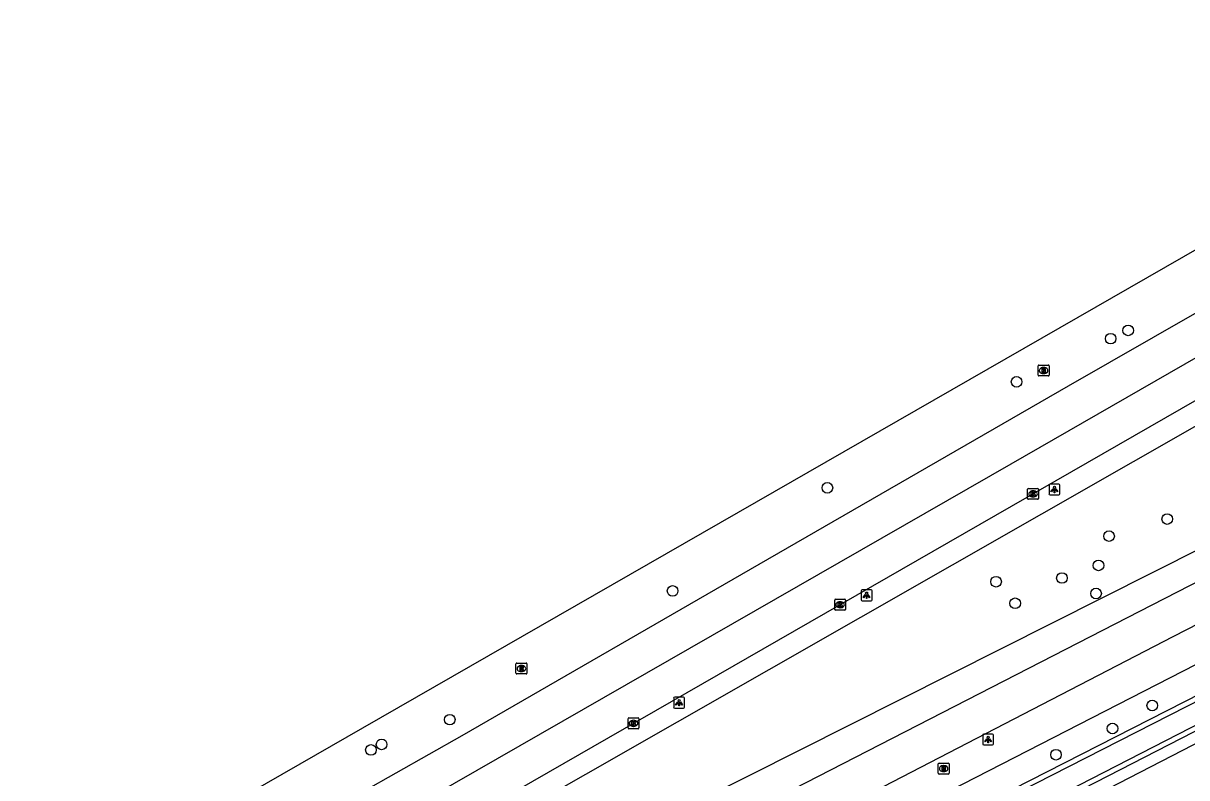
# Model space of a CAD drawing. Extents: x 158838 to 160074, y 386376 to 387776.
# Drawn here: x 159468.7 to 159575.9, y 387600.4 to 387669.9 of the extents above; entities that cross this region are included whole.
import ezdxf

# ---------------------------------------------------------------- set-up
doc = ezdxf.new("R2010")
doc.units = 0
for name, color, linetype in [('IMGEO_Berm_groen', 7, 'Continuous'), ('IMGEO_Boom', 7, 'Continuous'), ('IMGEO_Fietspad_gesloten', 7, 'Continuous'), ('IMGEO_Groenvoorziening', 7, 'Continuous'), ('IMGEO_Hek', 7, 'Continuous'), ('IMGEO_Kolk', 7, 'Continuous'), ('IMGEO_Lichtpunt', 7, 'Continuous'), ('IMGEO_Rijbaan_lokaal_gesloten', 7, 'Continuous'), ('IMGEO_Rioolput', 7, 'Continuous'), ('IMGEO_Voetpad_open', 7, 'Continuous'), ('IMGEO_Waterloop', 7, 'Continuous')]:
    doc.layers.add(name, color=color, linetype=linetype)

msp = doc.modelspace()

# ---------------------------------------------------------------- linework, layer by layer
at = {"layer": 'IMGEO_Berm_groen'}
msp.add_lwpolyline([(159586.75, 387626.37), (159603.17, 387635.01), (159613.33, 387641.11), (159621.06, 387648.84), (159624.8, 387654.84), (159624.93, 387657.78), (159622, 387657.91), (159613.2, 387653.64), (159503.62, 387591.1), (159501.41, 387587.53), (159503.08, 387584.29), (159586.75, 387626.37)], dxfattribs=at)
at = {"layer": 'IMGEO_Boom'}
for centre in [(159570.52, 387641.65), (159568.91, 387640.89), (159560.24, 387636.91), (159542.81, 387627.15), (159574.12, 387624.27), (159568.76, 387622.7), (159567.79, 387620), (159558.35, 387618.5), (159564.42, 387618.84), (159528.55, 387617.65), (159567.56, 387617.41), (159560.11, 387616.51), (159572.74, 387607.09), (159508.02, 387605.79), (159569.08, 387604.98), (159501.74, 387603.51), (159500.76, 387603), (159563.87, 387602.56)]:
    msp.add_circle(centre, 0.489, dxfattribs=at)
at = {"layer": 'IMGEO_Fietspad_gesloten'}
for points in [[(159609.19, 387635.07), (159538.56, 387598.79), (159504.21, 387581.02)], [(159505.92, 387578.01), (159533.32, 387592.05), (159574.66, 387613.46), (159613.43, 387633.31)]]:
    msp.add_lwpolyline(points, dxfattribs=at)
at = {"layer": 'IMGEO_Groenvoorziening'}
for points in [[(159470.09, 387553.61), (159500, 387568.86), (159648.21, 387644.41), (159652.54, 387646.61)], [(159653.02, 387643.9), (159500, 387565.32)], [(159685.03, 387581.28), (159653.47, 387643.14), (159568.69, 387599.41)]]:
    msp.add_lwpolyline(points, dxfattribs=at)
at = {"layer": 'IMGEO_Hek'}
msp.add_lwpolyline([(159685.03, 387581.28), (159653.47, 387643.14), (159568.69, 387599.41)], dxfattribs=at)
at = {"layer": 'IMGEO_Kolk'}
for p, q in [((159561.33, 387627.09), (159562.19, 387627.09)), ((159561.26, 387626.16), (159561.26, 387627.02)), ((159562.19, 387626.09), (159561.33, 387626.09)), ((159561.77, 387626.31), (159561.74, 387626.31)), ((159561.75, 387626.87), (159561.77, 387626.87)), ((159562.26, 387627.02), (159562.26, 387626.16)), ((159543.48, 387615.95), (159543.48, 387616.81)), ((159543.56, 387616.88), (159544.41, 387616.88)), ((159543.97, 387616.66), (159543.99, 387616.66)), ((159544.48, 387616.81), (159544.48, 387615.95)), ((159544.41, 387615.88), (159543.56, 387615.88)), ((159543.99, 387616.1), (159543.97, 387616.1)), ((159524.45, 387605.03), (159524.45, 387605.88)), ((159524.52, 387605.95), (159525.37, 387605.95)), ((159524.94, 387605.73), (159524.96, 387605.73)), ((159525.45, 387605.88), (159525.45, 387605.03)), ((159525.37, 387604.95), (159524.52, 387604.95)), ((159524.96, 387605.17), (159524.93, 387605.17))]:
    msp.add_line(p, q, dxfattribs=at)
for points in [[(159561.33, 387627.09), (159562.19, 387627.09)], [(159561.26, 387626.16), (159561.26, 387627.02)], [(159562.19, 387626.09), (159561.33, 387626.09)], [(159561.58, 387626.79), (159561.7, 387626.79), (159561.7, 387626.64), (159561.83, 387626.79), (159562, 387626.79), (159561.85, 387626.64), (159562, 387626.39), (159561.85, 387626.39), (159561.77, 387626.55), (159561.7, 387626.49), (159561.7, 387626.39), (159561.58, 387626.39), (159561.58, 387626.79)], [(159562.26, 387627.02), (159562.26, 387626.16)], [(159543.48, 387615.95), (159543.48, 387616.81)], [(159543.56, 387616.88), (159544.41, 387616.88)], [(159543.8, 387616.58), (159543.93, 387616.58), (159543.93, 387616.43), (159544.05, 387616.58), (159544.22, 387616.58), (159544.07, 387616.43), (159544.23, 387616.18), (159544.07, 387616.18), (159543.99, 387616.35), (159543.93, 387616.28), (159543.93, 387616.18), (159543.8, 387616.18), (159543.8, 387616.58)], [(159544.48, 387616.81), (159544.48, 387615.95)], [(159544.41, 387615.88), (159543.56, 387615.88)], [(159524.45, 387605.03), (159524.45, 387605.88)], [(159524.52, 387605.95), (159525.37, 387605.95)], [(159524.77, 387605.65), (159524.89, 387605.65), (159524.89, 387605.5), (159525.02, 387605.65), (159525.19, 387605.65), (159525.04, 387605.5), (159525.19, 387605.25), (159525.04, 387605.25), (159524.96, 387605.42), (159524.89, 387605.35), (159524.89, 387605.25), (159524.77, 387605.25), (159524.77, 387605.65)], [(159525.45, 387605.88), (159525.45, 387605.03)], [(159525.37, 387604.95), (159524.52, 387604.95)]]:
    msp.add_lwpolyline(points, dxfattribs=at)
for centre, start, end in [((159561.33, 387627.01), 91.552, 178.448), ((159561.33, 387627.01), 91.552, 178.448), ((159562.18, 387627.01), 1.552, 88.448), ((159562.18, 387627.01), 1.552, 88.448), ((159561.33, 387626.17), 181.552, 268.448), ((159561.33, 387626.17), 181.552, 268.448), ((159562.18, 387626.17), 271.552, 358.448), ((159562.18, 387626.17), 271.552, 358.448), ((159543.56, 387616.81), 91.552, 178.448), ((159543.56, 387616.81), 91.552, 178.448), ((159544.41, 387616.81), 1.552, 88.448), ((159544.41, 387616.81), 1.552, 88.448), ((159543.56, 387615.96), 181.552, 268.448), ((159543.56, 387615.96), 181.552, 268.448), ((159544.41, 387615.96), 271.552, 358.448), ((159544.41, 387615.96), 271.552, 358.448), ((159524.52, 387605.88), 91.552, 178.448), ((159524.52, 387605.88), 91.552, 178.448), ((159525.37, 387605.88), 1.552, 88.448), ((159525.37, 387605.88), 1.552, 88.448), ((159524.52, 387605.03), 181.552, 268.448), ((159524.52, 387605.03), 181.552, 268.448), ((159525.37, 387605.03), 271.552, 358.448), ((159525.37, 387605.03), 271.552, 358.448)]:
    msp.add_arc(centre, 0.0765, start, end, dxfattribs=at)
for centre, major_axis, ratio, start_param, end_param in [((159561.75, 387626.59), (-0.387, 0.002), 0.722429, 4.712389, 7.853982), ((159561.77, 387626.59), (-0.39, 0.002), 0.717154, 1.570796, 4.712389), ((159543.97, 387616.38), (-0.387, 0.002), 0.722429, 4.712389, 7.853982), ((159543.99, 387616.38), (-0.39, 0.002), 0.717154, 1.570796, 4.712389), ((159524.93, 387605.45), (-0.387, 0.002), 0.722429, 4.712389, 7.853982), ((159524.96, 387605.45), (-0.39, 0.002), 0.717154, 1.570796, 4.712389)]:
    msp.add_ellipse(centre, major_axis=major_axis, ratio=ratio, start_param=start_param, end_param=end_param, dxfattribs=at)
at = {"layer": 'IMGEO_Lichtpunt'}
for p, q in [((159563.23, 387627.4), (159563.23, 387626.59)), ((159563.23, 387627.4), (159563.23, 387626.59)), ((159564.13, 387627.49), (159563.32, 387627.49)), ((159564.13, 387627.49), (159563.32, 387627.49)), ((159564.22, 387626.59), (159564.22, 387627.4)), ((159564.22, 387626.59), (159564.22, 387627.4)), ((159563.32, 387626.49), (159564.13, 387626.49)), ((159563.32, 387626.49), (159564.13, 387626.49)), ((159545.92, 387617.65), (159545.92, 387616.84)), ((159545.92, 387617.65), (159545.92, 387616.84)), ((159546.83, 387617.75), (159546.02, 387617.75)), ((159546.83, 387617.75), (159546.02, 387617.75)), ((159546.92, 387616.84), (159546.92, 387617.65)), ((159546.92, 387616.84), (159546.92, 387617.65)), ((159546.02, 387616.75), (159546.83, 387616.75)), ((159546.02, 387616.75), (159546.83, 387616.75)), ((159529.55, 387607.85), (159528.74, 387607.85)), ((159529.55, 387607.85), (159528.74, 387607.85)), ((159528.65, 387607.76), (159528.65, 387606.95)), ((159528.65, 387607.76), (159528.65, 387606.95)), ((159528.74, 387606.85), (159529.55, 387606.85)), ((159528.74, 387606.85), (159529.55, 387606.85)), ((159529.64, 387606.95), (159529.64, 387607.76)), ((159529.64, 387606.95), (159529.64, 387607.76)), ((159557.12, 387604.37), (159557.12, 387603.56)), ((159557.12, 387604.37), (159557.12, 387603.56)), ((159558.02, 387604.46), (159557.21, 387604.46)), ((159558.02, 387604.46), (159557.21, 387604.46)), ((159558.12, 387603.56), (159558.12, 387604.37)), ((159558.12, 387603.56), (159558.12, 387604.37)), ((159557.21, 387603.47), (159558.02, 387603.47)), ((159557.21, 387603.47), (159558.02, 387603.47))]:
    msp.add_line(p, q, dxfattribs=at)
for points in [[(159563.6, 387627.06), (159563.64, 387627.03), (159563.45, 387626.77), (159563.41, 387626.8), (159563.6, 387627.06)], [(159563.7, 387627.01), (159563.75, 387627.01), (159563.75, 387626.69), (159563.7, 387626.69), (159563.7, 387627.01)], [(159563.81, 387627.03), (159563.85, 387627.06), (159564.04, 387626.8), (159564, 387626.77), (159563.81, 387627.03)], [(159546.3, 387617.31), (159546.34, 387617.29), (159546.15, 387617.02), (159546.11, 387617.05), (159546.3, 387617.31)], [(159546.4, 387617.27), (159546.45, 387617.27), (159546.45, 387616.94), (159546.4, 387616.94), (159546.4, 387617.27)], [(159546.51, 387617.29), (159546.55, 387617.31), (159546.73, 387617.05), (159546.7, 387617.02), (159546.51, 387617.29)], [(159529.02, 387607.42), (159529.06, 387607.39), (159528.87, 387607.13), (159528.83, 387607.16), (159529.02, 387607.42)], [(159529.12, 387607.37), (159529.17, 387607.37), (159529.17, 387607.05), (159529.12, 387607.05), (159529.12, 387607.37)], [(159529.23, 387607.39), (159529.27, 387607.42), (159529.46, 387607.16), (159529.42, 387607.13), (159529.23, 387607.39)], [(159557.49, 387604.03), (159557.53, 387604), (159557.35, 387603.74), (159557.31, 387603.77), (159557.49, 387604.03)], [(159557.6, 387603.98), (159557.64, 387603.98), (159557.64, 387603.66), (159557.6, 387603.66), (159557.6, 387603.98)], [(159557.71, 387604), (159557.74, 387604.03), (159557.93, 387603.77), (159557.89, 387603.74), (159557.71, 387604)]]:
    msp.add_lwpolyline(points, dxfattribs=at)
for centre in [(159563.73, 387627.19), (159546.42, 387617.45), (159529.15, 387607.55), (159557.62, 387604.17)]:
    msp.add_circle(centre, 0.0994, dxfattribs=at)
for centre, start, end in [((159563.32, 387627.4), 90, 180), ((159563.32, 387627.4), 90, 180), ((159564.13, 387627.4), 0, 90), ((159564.13, 387627.4), 0, 90), ((159563.32, 387626.59), 180, 270), ((159563.32, 387626.59), 180, 270), ((159564.13, 387626.59), 270, 0), ((159564.13, 387626.59), 270, 360), ((159546.02, 387617.65), 90, 180), ((159546.02, 387617.65), 90, 180), ((159546.83, 387617.65), 0, 90), ((159546.83, 387617.65), 0, 90), ((159546.02, 387616.84), 180, 270), ((159546.02, 387616.84), 180, 270), ((159546.83, 387616.84), 270, 0), ((159546.83, 387616.84), 270, 360), ((159528.74, 387607.76), 90, 180), ((159528.74, 387607.76), 90, 180), ((159529.55, 387607.76), 0, 90), ((159529.55, 387607.76), 0, 90), ((159528.74, 387606.95), 180, 270), ((159528.74, 387606.95), 180, 270), ((159529.55, 387606.95), 270, 0), ((159529.55, 387606.95), 270, 360), ((159557.21, 387604.37), 90, 180), ((159557.21, 387604.37), 90, 180), ((159557.21, 387603.56), 180, 270), ((159557.21, 387603.56), 180, 270), ((159558.02, 387604.37), 0, 90), ((159558.02, 387604.37), 0, 90), ((159558.02, 387603.56), 270, 0), ((159558.02, 387603.56), 270, 360)]:
    msp.add_arc(centre, 0.0946, start, end, dxfattribs=at)
at = {"layer": 'IMGEO_Rijbaan_lokaal_gesloten'}
for points in [[(159630.4, 387669.95), (159559.71, 387629.34), (159502.59, 387596.56), (159414.78, 387546.17), (159353.41, 387510.88), (159323.79, 387493.95)], [(159346.4, 387516.87), (159348.84, 387518.27), (159400.11, 387547.67), (159500, 387605.03), (159608.6, 387667.39), (159611.78, 387669.22)], [(159605.67, 387659.92), (159592.08, 387652.02), (159564.99, 387636.5), (159536.5, 387620.08), (159509.12, 387604.3), (159500, 387599.14), (159491.97, 387594.61), (159484.62, 387590.53), (159452.5, 387572.01), (159420.1, 387553.31), (159391.8, 387537.15), (159368.68, 387523.87), (159340.57, 387507.7), (159340.08, 387507.41)], [(159481.02, 387580.22), (159500, 387591.12), (159610.87, 387654.8), (159619.54, 387659.76)]]:
    msp.add_lwpolyline(points, dxfattribs=at)
at = {"layer": 'IMGEO_Rioolput'}
for p, q in [((159562.23, 387637.53), (159562.23, 387638.38)), ((159562.3, 387638.45), (159563.15, 387638.45)), ((159562.71, 387638.23), (159562.74, 387638.23)), ((159563.23, 387638.38), (159563.23, 387637.53)), ((159563.15, 387637.45), (159562.3, 387637.45)), ((159562.74, 387637.67), (159562.71, 387637.67)), ((159514.2, 387611), (159515.05, 387611)), ((159514.12, 387610.08), (159514.12, 387610.93)), ((159515.05, 387610), (159514.2, 387610)), ((159514.61, 387610.78), (159514.64, 387610.78)), ((159514.63, 387610.22), (159514.61, 387610.22)), ((159515.12, 387610.93), (159515.12, 387610.08)), ((159553.02, 387600.86), (159553.02, 387601.71)), ((159553.09, 387601.78), (159553.95, 387601.78)), ((159553.51, 387601.56), (159553.53, 387601.56)), ((159554.02, 387601.71), (159554.02, 387600.86)), ((159553.95, 387600.78), (159553.09, 387600.78)), ((159553.53, 387601), (159553.51, 387601))]:
    msp.add_line(p, q, dxfattribs=at)
for points in [[(159562.23, 387637.53), (159562.23, 387638.38)], [(159562.3, 387638.45), (159563.15, 387638.45)], [(159562.82, 387638.15), (159562.56, 387638.15), (159562.56, 387637.75)], [(159562.56, 387637.75), (159562.69, 387637.75), (159562.69, 387637.91), (159562.7, 387637.91)], [(159562.74, 387638.07), (159562.69, 387638.07), (159562.69, 387637.99)], [(159562.69, 387637.99), (159562.74, 387637.99)], [(159562.74, 387637.88), (159562.82, 387637.75), (159562.96, 387637.75), (159562.89, 387637.88)], [(159563.23, 387638.38), (159563.23, 387637.53)], [(159563.15, 387637.45), (159562.3, 387637.45)], [(159514.2, 387611), (159515.05, 387611)], [(159514.12, 387610.08), (159514.12, 387610.93)], [(159515.05, 387610), (159514.2, 387610)], [(159514.71, 387610.7), (159514.46, 387610.7), (159514.46, 387610.3)], [(159514.46, 387610.3), (159514.58, 387610.3), (159514.58, 387610.46), (159514.6, 387610.46)], [(159514.64, 387610.62), (159514.58, 387610.62), (159514.58, 387610.54)], [(159514.58, 387610.54), (159514.64, 387610.54)], [(159514.64, 387610.43), (159514.71, 387610.3), (159514.85, 387610.3), (159514.79, 387610.43)], [(159515.12, 387610.93), (159515.12, 387610.08)], [(159553.02, 387600.86), (159553.02, 387601.71)], [(159553.09, 387601.78), (159553.95, 387601.78)], [(159553.61, 387601.48), (159553.36, 387601.48), (159553.36, 387601.08)], [(159553.54, 387601.4), (159553.48, 387601.4), (159553.48, 387601.32)], [(159554.02, 387601.71), (159554.02, 387600.86)], [(159553.95, 387600.78), (159553.09, 387600.78)], [(159553.36, 387601.08), (159553.48, 387601.08), (159553.48, 387601.25), (159553.49, 387601.25)], [(159553.48, 387601.32), (159553.53, 387601.32)], [(159553.54, 387601.22), (159553.61, 387601.08), (159553.75, 387601.08), (159553.68, 387601.21)]]:
    msp.add_lwpolyline(points, dxfattribs=at)
for centre, radius, start, end in [((159562.3, 387638.38), 0.0765, 91.552, 178.448), ((159562.3, 387638.38), 0.0765, 91.552, 178.448), ((159562.7, 387637.86), 0.0533, 26.0293, 88.6989), ((159562.75, 387637.97), 0.0964, 77.0061, 93.1865), ((159562.72, 387638.18), 0.19, 274.7715, 282.9687), ((159562.76, 387638.03), 0.0378, 276.6634, 79.6772), ((159562.81, 387638.04), 0.109, 350.3612, 89.416), ((159562.81, 387638.04), 0.112, 277.5842, 350.9817), ((159562.8, 387637.82), 0.108, 29.5134, 73.7905), ((159563.15, 387638.38), 0.0765, 1.552, 88.448), ((159563.15, 387638.38), 0.0765, 1.552, 88.448), ((159562.3, 387637.53), 0.0765, 181.552, 268.448), ((159562.3, 387637.53), 0.0765, 181.552, 268.448), ((159563.15, 387637.53), 0.0765, 271.552, 358.448), ((159563.15, 387637.53), 0.0765, 271.552, 358.448), ((159514.2, 387610.93), 0.0765, 91.552, 178.448), ((159514.2, 387610.93), 0.0765, 91.552, 178.448), ((159515.05, 387610.93), 0.0765, 1.552, 88.448), ((159515.05, 387610.93), 0.0765, 1.552, 88.448), ((159514.2, 387610.08), 0.0765, 181.552, 268.448), ((159514.2, 387610.08), 0.0765, 181.552, 268.448), ((159514.59, 387610.41), 0.0533, 26.0293, 88.6989), ((159514.64, 387610.52), 0.0964, 77.0061, 93.1865), ((159514.62, 387610.73), 0.19, 274.7715, 282.9687), ((159514.66, 387610.58), 0.0378, 276.6634, 79.6772), ((159514.71, 387610.59), 0.109, 350.3612, 89.416), ((159514.71, 387610.59), 0.112, 277.5842, 350.9817), ((159514.69, 387610.37), 0.108, 29.5134, 73.7905), ((159515.05, 387610.08), 0.0765, 271.552, 358.448), ((159515.05, 387610.08), 0.0765, 271.552, 358.448), ((159553.1, 387601.71), 0.0765, 91.552, 178.448), ((159553.1, 387601.71), 0.0765, 91.552, 178.448), ((159553.54, 387601.31), 0.0964, 77.0061, 93.1865), ((159553.56, 387601.36), 0.0378, 276.6634, 79.6772), ((159553.61, 387601.37), 0.109, 350.3612, 89.416), ((159553.61, 387601.37), 0.112, 277.5842, 350.9817), ((159553.94, 387601.71), 0.0765, 1.552, 88.448), ((159553.94, 387601.71), 0.0765, 1.552, 88.448), ((159553.1, 387600.86), 0.0765, 181.552, 268.448), ((159553.1, 387600.86), 0.0765, 181.552, 268.448), ((159553.49, 387601.19), 0.0533, 26.0293, 88.6989), ((159553.52, 387601.51), 0.19, 274.7715, 282.9687), ((159553.59, 387601.16), 0.108, 29.5134, 73.7905), ((159553.94, 387600.86), 0.0765, 271.552, 358.448), ((159553.94, 387600.86), 0.0765, 271.552, 358.448)]:
    msp.add_arc(centre, radius, start, end, dxfattribs=at)
for centre, major_axis, ratio, start_param, end_param in [((159562.71, 387637.95), (-0.387, 0.002), 0.722429, 4.712389, 7.853982), ((159562.74, 387637.95), (-0.39, 0.002), 0.717154, 1.570796, 4.712389), ((159514.61, 387610.5), (-0.387, 0.002), 0.722429, 4.712389, 7.853982), ((159514.63, 387610.5), (-0.39, 0.002), 0.717154, 1.570796, 4.712389), ((159553.51, 387601.28), (-0.387, 0.002), 0.722429, 4.712389, 7.853982), ((159553.53, 387601.28), (-0.39, 0.002), 0.717154, 1.570796, 4.712389)]:
    msp.add_ellipse(centre, major_axis=major_axis, ratio=ratio, start_param=start_param, end_param=end_param, dxfattribs=at)
at = {"layer": 'IMGEO_Voetpad_open'}
msp.add_lwpolyline([(159467.7, 387554.83), (159500, 387571.43), (159554.12, 387599.25), (159610.09, 387627.99), (159611.96, 387628.97)], dxfattribs=at)
at = {"layer": 'IMGEO_Waterloop'}
for points in [[(159661.85, 387633.85), (159654.53, 387646.31), (159654.21, 387646.37), (159653.71, 387646.39), (159653.21, 387646.31), (159652.73, 387646.16), (159648.44, 387643.97), (159500.23, 387568.41), (159470.38, 387553.2)], [(159470.11, 387552.18), (159470.91, 387550.94), (159499.77, 387565.76), (159652.82, 387644.35), (159653.03, 387644.44), (159653.26, 387644.49), (159653.5, 387644.5), (159653.74, 387644.48), (159653.97, 387644.41), (159654.19, 387644.31), (159654.39, 387644.18), (159654.57, 387644.01), (159654.72, 387643.82), (159685.82, 387582.54), (159686.46, 387582.87), (159687.36, 387583.34), (159681.9, 387594.16), (159661.85, 387633.85)]]:
    msp.add_lwpolyline(points, dxfattribs=at)

doc.saveas('drawing.dxf')
